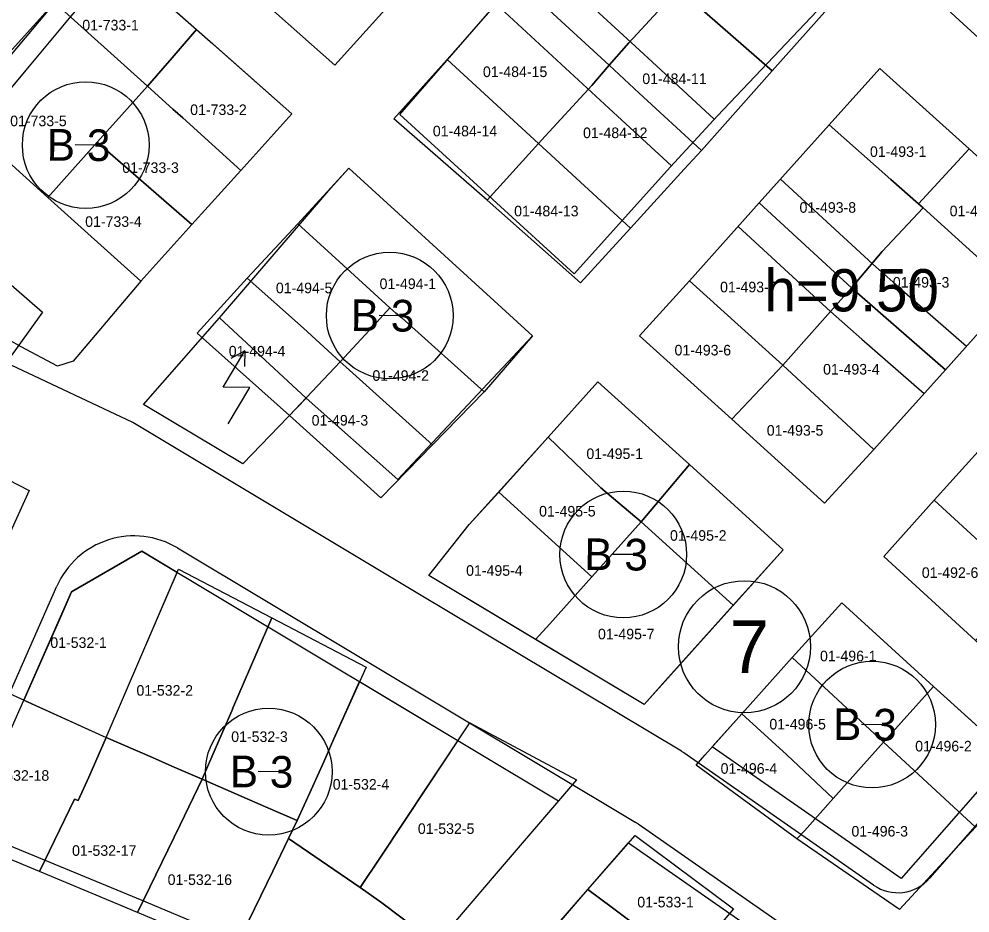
# Model space of a CAD drawing. Extents: x 413946 to 415528, y 4453939 to 4454944.
# Drawn here: x 415112.6 to 415202.7, y 4454571.7 to 4454656.4 of the extents above; entities that cross this region are included whole.
import ezdxf

# ---------------------------------------------------------------- set-up
doc = ezdxf.new("R2010")
doc.units = 0
for name, color, linetype in [('0_KADASTRO', 7, 'Continuous'), ('Level 27', 7, 'Continuous'), ('Level 28', 7, 'Continuous'), ('Level 29', 7, 'Continuous'), ('Level 30', 7, 'Continuous'), ('Level 32', 7, 'Continuous'), ('Level 54', 7, 'Continuous'), ('Level 57', 7, 'Continuous'), ('Level 58', 7, 'Continuous'), ('Level 59', 7, 'Continuous'), ('Level 62', 7, 'Continuous')]:
    doc.layers.add(name, color=color, linetype=linetype)

msp = doc.modelspace()

# ---------------------------------------------------------------- linework, layer by layer
at = {"layer": '0_KADASTRO'}
for p, q in [((415127.619, 4454603.973), (415124.26, 4454605.98)), ((415124.174, 4454595.98), (415127.619, 4454603.973)), ((415116.583, 4454599.782), (415113.091, 4454591.885)), ((415120.88, 4454588.34), (415124.174, 4454595.98)), ((415113.091, 4454591.885), (415120.88, 4454588.34))]:
    msp.add_line(p, q, dxfattribs=at)
for points in [[(415199.76, 4454658.01), (415238.677, 4454701.132), (415248.734, 4454712.274), (415265.02, 4454730.32), (415305.64, 4454694.27), (415240.14, 4454620.83), (415214.886, 4454644.082), (415205.4, 4454652.817)], [(415159.8, 4454660.02), (415161.71, 4454662.23), (415166.38, 4454667.52), (415175.08, 4454659.24), (415170.36, 4454654.11), (415168.51, 4454651.99)], [(415175.08, 4454659.24), (415181.8, 4454666.87), (415190.497, 4454658.84), (415183.95, 4454651.45)], [(415133.684, 4454659.851), (415138.75, 4454665.55), (415140.345, 4454664.051), (415147.57, 4454657.6), (415142.54, 4454652.01)], [(415115.997, 4454657.931), (415120.68, 4454663.12), (415129.452, 4454655.363), (415127.148, 4454652.707), (415124.803, 4454650.003)], [(415153.16, 4454652.53), (415157.84, 4454657.8), (415159.8, 4454660.02), (415168.51, 4454651.99), (415166.86, 4454650.08), (415162.11, 4454644.9), (415161.81, 4454644.567)], [(415168.51, 4454651.99), (415170.36, 4454654.11), (415175.08, 4454659.24), (415183.95, 4454651.45), (415179.25, 4454646.16), (415177.258, 4454643.917), (415171.35, 4454649.35)], [(415115.36, 4454639.48), (415106.54, 4454647.45), (415113.995, 4454655.712), (415115.997, 4454657.931), (415124.803, 4454650.003), (415122.096, 4454646.985), (415120.047, 4454644.702)], [(415124.803, 4454650.003), (415127.148, 4454652.707), (415129.452, 4454655.363), (415130.987, 4454654.006), (415132.914, 4454652.302), (415138.48, 4454647.38), (415133.651, 4454642.038), (415128.138, 4454647.001), (415127.209, 4454647.837)], [(415148.13, 4454646.93), (415153.16, 4454652.53), (415161.81, 4454644.567), (415156.96, 4454639.23)], [(415161.81, 4454644.567), (415162.11, 4454644.9), (415166.86, 4454650.08), (415168.51, 4454651.99), (415171.35, 4454649.35), (415177.258, 4454643.917), (415175.61, 4454642.14), (415170.53, 4454636.55)], [(415189.34, 4454646.34), (415194.15, 4454651.68), (415202.58, 4454644.09), (415197.8, 4454638.86), (415195.178, 4454641.178)], [(415120.047, 4454644.702), (415122.096, 4454646.985), (415124.803, 4454650.003), (415127.209, 4454647.837), (415128.138, 4454647.001), (415133.651, 4454642.038), (415129.011, 4454636.905), (415122.492, 4454642.576)], [(415182.72, 4454638.97), (415189.34, 4454646.34), (415195.178, 4454641.178), (415197.8, 4454638.86), (415198.227, 4454638.474), (415194.36, 4454634.34), (415191.46, 4454630.91)], [(415115.36, 4454639.48), (415120.047, 4454644.702), (415122.492, 4454642.576), (415129.011, 4454636.905), (415124.16, 4454631.54)], [(415156.96, 4454639.23), (415161.81, 4454644.567), (415170.53, 4454636.55), (415165.79, 4454631.38)], [(415197.8, 4454638.86), (415202.58, 4454644.09), (415211.67, 4454635.82), (415206.98, 4454630.56), (415198.227, 4454638.474)], [(415139.02, 4454636.99), (415143.877, 4454642.233), (415153.633, 4454633.322), (415161.255, 4454626.361), (415156.66, 4454621.08), (415148.88, 4454628.06), (415148.32, 4454628.51), (415147.74, 4454629.02), (415144.386, 4454632.086)], [(415100.53, 4454641.08), (415114.85, 4454628.62), (415111.59, 4454624.04), (415093.49, 4454633.29)], [(415176.1, 4454631.58), (415182.72, 4454638.97), (415191.46, 4454630.91), (415184.96, 4454623.59)], [(415191.46, 4454630.91), (415194.36, 4454634.34), (415198.227, 4454638.474), (415206.98, 4454630.56), (415200.35, 4454623.15), (415194.45, 4454628.28)], [(415134.24, 4454631.83), (415139.02, 4454636.99), (415144.386, 4454632.086), (415147.74, 4454629.02), (415146.207, 4454627.324), (415143.05, 4454623.91), (415139.57, 4454627.08)], [(415129.49, 4454626.62), (415134.24, 4454631.83), (415139.57, 4454627.08), (415143.05, 4454623.91), (415138.246, 4454618.819)], [(415171.39, 4454626.36), (415176.1, 4454631.58), (415184.96, 4454623.59), (415180.11, 4454618.47)], [(415184.96, 4454623.59), (415191.46, 4454630.91), (415194.45, 4454628.28), (415200.35, 4454623.15), (415193.56, 4454615.6)], [(415143.05, 4454623.91), (415146.207, 4454627.324), (415147.74, 4454629.02), (415148.32, 4454628.51), (415148.88, 4454628.06), (415156.66, 4454621.08), (415151.78, 4454616.04), (415143.61, 4454623.4)], [(415138.246, 4454618.819), (415143.05, 4454623.91), (415143.61, 4454623.4), (415151.78, 4454616.04), (415146.891, 4454611.03)], [(415180.11, 4454618.47), (415184.96, 4454623.59), (415193.56, 4454615.6), (415188.91, 4454610.52)], [(415162.74, 4454616.77), (415167.43, 4454622.02), (415176.12, 4454614.2), (415171.54, 4454608.77), (415167.733, 4454611.981)], [(415199.288, 4454610.804), (415203.722, 4454615.733), (415205.903, 4454618.157), (415214.789, 4454610.326), (415212.667, 4454607.984), (415212.593, 4454607.902), (415207.997, 4454602.817), (415205.491, 4454605.115), (415204.305, 4454606.203)], [(415158.051, 4454611.572), (415162.74, 4454616.77), (415167.733, 4454611.981), (415171.54, 4454608.77), (415166.866, 4454603.559), (415163.076, 4454607.004)], [(415100.42, 4454606.84), (415103.986, 4454614.71), (415104.085, 4454614.928), (415104.71, 4454616.308), (415113.6, 4454611.73), (415110.73, 4454605.43), (415109.432, 4454602.396), (415106.214, 4454603.962)], [(415171.54, 4454608.77), (415176.12, 4454614.2), (415184.97, 4454606.12), (415180.26, 4454600.87)], [(415151.43, 4454603.69), (415155.27, 4454608.49), (415158.051, 4454611.572), (415163.076, 4454607.004), (415166.866, 4454603.559), (415162.88, 4454599.114), (415161.546, 4454597.626)], [(415194.5, 4454605.48), (415199.288, 4454610.804), (415204.305, 4454606.203), (415205.491, 4454605.115), (415207.997, 4454602.817), (415203.18, 4454597.51)], [(415161.546, 4454597.626), (415162.88, 4454599.114), (415166.866, 4454603.559), (415171.54, 4454608.77), (415180.26, 4454600.87), (415173.84, 4454593.72), (415171.823, 4454591.474)], [(415120.88, 4454588.34), (415124.174, 4454595.98), (415127.75, 4454604.276), (415136.577, 4454599.66), (415132.956, 4454591.278), (415132.77, 4454590.847), (415130.58, 4454585.785), (415129.974, 4454584.386), (415127.103, 4454585.634), (415125.272, 4454586.43)], [(415185.82, 4454595.91), (415190.55, 4454601.1), (415199.23, 4454593.16), (415194.497, 4454587.882)], [(415129.974, 4454584.386), (415130.58, 4454585.785), (415132.77, 4454590.847), (415132.956, 4454591.278), (415136.577, 4454599.66), (415145.49, 4454595), (415142.451, 4454588.203), (415141.48, 4454586.03), (415140.289, 4454583.39), (415138.973, 4454580.473), (415135.969, 4454581.78)], [(415181.07, 4454590.58), (415185.82, 4454595.91), (415194.497, 4454587.882), (415189.724, 4454582.559), (415185.32, 4454586.7)], [(415138.15, 4454578.77), (415138.973, 4454580.473), (415140.289, 4454583.39), (415141.48, 4454586.03), (415142.451, 4454588.203), (415144.882, 4454593.639), (415154.189, 4454588.051), (415151.331, 4454583.745), (415149.031, 4454580.279), (415146.858, 4454577.005), (415144.95, 4454574.13)], [(415194.497, 4454587.882), (415199.23, 4454593.16), (415208.08, 4454585.14), (415203.184, 4454579.843)], [(415105.54, 4454579.41), (415108.463, 4454586.033), (415111.386, 4454592.657), (415120.88, 4454588.34), (415119.23, 4454584.59), (415118.247, 4454582.356), (415117.89, 4454582.49), (415114.57, 4454575.638)], [(415176.746, 4454585.728), (415177.571, 4454586.654), (415181.07, 4454590.58), (415185.32, 4454586.7), (415189.724, 4454582.559), (415186.99, 4454579.51), (415186.286, 4454578.725)], [(415144.95, 4454574.13), (415146.858, 4454577.005), (415149.031, 4454580.279), (415151.331, 4454583.745), (415155.31, 4454589.74), (415165.43, 4454584.34), (415157.62, 4454575.23), (415152.13, 4454568.8), (415146.98, 4454572.69)], [(415114.57, 4454575.638), (415117.89, 4454582.49), (415118.247, 4454582.356), (415119.23, 4454584.59), (415120.88, 4454588.34), (415125.272, 4454586.43), (415127.103, 4454585.634), (415129.974, 4454584.386), (415127.881, 4454580.064), (415123.859, 4454571.757), (415121.66, 4454572.676)], [(415186.286, 4454578.725), (415186.99, 4454579.51), (415189.724, 4454582.559), (415194.497, 4454587.882), (415203.184, 4454579.843), (415195.99, 4454572.06)], [(415123.859, 4454571.757), (415127.881, 4454580.064), (415129.974, 4454584.386), (415135.969, 4454581.78), (415138.973, 4454580.473), (415138.15, 4454578.77), (415136.661, 4454575.689), (415133.804, 4454569.788), (415132.925, 4454567.97)], [(415133.804, 4454569.788), (415136.661, 4454575.689), (415138.15, 4454578.77), (415144.95, 4454574.13), (415146.98, 4454572.69), (415152.13, 4454568.8), (415145.97, 4454561.45), (415143.656, 4454562.97), (415141.597, 4454564.389)], [(415166.5, 4454573.95), (415170.97, 4454579.07), (415180.27, 4454572.12), (415178.85, 4454570.45), (415175.86, 4454566.94), (415173.97, 4454568.36), (415168.82, 4454572.21)], [(415160.29, 4454566.74), (415166.5, 4454573.95), (415168.82, 4454572.21), (415173.97, 4454568.36), (415175.86, 4454566.94), (415169.22, 4454559.32), (415167.33, 4454560.89)]]:
    msp.add_lwpolyline(points, close=True, dxfattribs=at)
msp.add_lwpolyline([(415124.26, 4454605.98), (415117.61, 4454602.12), (415116.583, 4454599.782)], dxfattribs=at)
at = {"layer": 'Level 27'}
msp.add_line((415171.828, 4454591.472), (415151.433, 4454603.689), dxfattribs=at)
for points in [[(415217.377, 4454735.447), (415213.97, 4454731.66), (415207.28, 4454724.24), (415200.68, 4454716.91), (415194.06, 4454709.44), (415187.24, 4454701.87), (415180.51, 4454694.43), (415173.949, 4454686.971), (415167.55, 4454679.97), (415160.88, 4454672.45), (415154.22, 4454665.08), (415147.57, 4454657.6), (415142.54, 4454652.01), (415133.684, 4454659.851), (415128.375, 4454664.551)], [(415148.696, 4454647.312), (415158.056, 4454658.082), (415162.435, 4454662.838), (415171.831, 4454673.172), (415175.708, 4454677.743), (415184.882, 4454687.839), (415188.584, 4454691.942), (415197.414, 4454701.652), (415202.144, 4454706.544), (415211.432, 4454717.05), (415215.378, 4454721.529), (415219.014, 4454725.398)], [(415236.152, 4454709.708), (415232.316, 4454705.655), (415228.126, 4454700.768), (415218.614, 4454690.815), (415214.184, 4454685.91), (415205.353, 4454676.16), (415201.854, 4454672.365), (415192.529, 4454662.15), (415188.815, 4454657.778), (415178.756, 4454647.21), (415174.326, 4454642.385), (415165.184, 4454632.253)], [(415124.446, 4454659.79), (415129.452, 4454655.363), (415138.48, 4454647.38), (415133.651, 4454642.038), (415129.011, 4454636.905), (415124.16, 4454631.54), (415117.775, 4454623.962)], [(415165.184, 4454632.253), (415148.696, 4454647.312)], [(415124.427, 4454619.865), (415131.628, 4454628.061), (415142.144, 4454640.354), (415143.877, 4454642.233), (415161.255, 4454626.361), (415148.516, 4454612.764)], [(415210.204, 4454591.064), (415203.18, 4454597.51), (415194.5, 4454605.48), (415199.288, 4454610.804), (415203.722, 4454615.733), (415205.903, 4454618.157), (415207.856, 4454620.328), (415212.584, 4454625.585), (415217.23, 4454630.75), (415226.07, 4454622.78), (415229.79, 4454619.41), (415232.661, 4454616.808)], [(415151.433, 4454603.689), (415155.27, 4454608.49), (415162.74, 4454616.77), (415167.43, 4454622.02), (415176.12, 4454614.2), (415184.97, 4454606.12), (415171.828, 4454591.472)], [(415148.516, 4454612.764), (415139.831, 4454620.477), (415133.818, 4454614.24)], [(415196.166, 4454574.971), (415178.275, 4454587.444)], [(415107.729, 4454579.766), (415115.031, 4454576.75), (415124.265, 4454572.941), (415134.021, 4454568.826), (415145.582, 4454561.17)], [(415170.339, 4454578.348), (415189.621, 4454564.906)]]:
    msp.add_lwpolyline(points, dxfattribs=at)
msp.add_lwpolyline([(415188.91, 4454610.52), (415180.11, 4454618.47), (415171.39, 4454626.36), (415176.1, 4454631.58), (415182.72, 4454638.97), (415189.34, 4454646.34), (415194.15, 4454651.68), (415202.58, 4454644.09), (415211.67, 4454635.82), (415206.98, 4454630.56), (415200.35, 4454623.15), (415193.56, 4454615.6)], close=True, dxfattribs=at)
at = {"layer": 'Level 28'}
msp.add_line((415206.38, 4454586.68), (415196.166, 4454574.971), dxfattribs=at)
msp.add_lwpolyline([(415178.275, 4454587.444), (415181.07, 4454590.58), (415185.82, 4454595.91), (415190.55, 4454601.1), (415199.23, 4454593.16), (415206.38, 4454586.68)], dxfattribs=at)
at = {"layer": 'Level 29'}
for points in [[(415104.466, 4454630.039), (415105.557, 4454637.868), (415106.028, 4454642.863), (415108.133, 4454645.332), (415113.307, 4454651.529), (415117.569, 4454656.636), (415120.089, 4454659.561), (415124.446, 4454659.79)], [(415117.775, 4454623.962), (415116.27, 4454623.498), (415112.839, 4454625.333), (415104.466, 4454630.039)], [(415133.818, 4454614.24), (415124.427, 4454619.865)], [(415107.729, 4454579.766), (415117.613, 4454602.121), (415124.263, 4454605.976)], [(415124.263, 4454605.976), (415163.718, 4454582.342)], [(415163.718, 4454582.342), (415157.62, 4454575.23), (415152.13, 4454568.8), (415145.582, 4454561.17)], [(415138.191, 4454541.341), (415143.28, 4454547.2), (415148.29, 4454552.93), (415154.29, 4454559.92), (415166.5, 4454573.95), (415170.339, 4454578.348)]]:
    msp.add_lwpolyline(points, dxfattribs=at)
at = {"layer": 'Level 32'}
for p, q in [((415119.95, 4454644.42), (415117.95, 4454644.441)), ((415148.733, 4454628.277), (415146.733, 4454628.297)), ((415170.845, 4454605.652), (415168.845, 4454605.673)), ((415194.403, 4454589.55), (415192.403, 4454589.57)), ((415137.28, 4454585.088), (415135.28, 4454585.108))]:
    msp.add_line(p, q, dxfattribs=at)
for centre in [(415118.95, 4454644.43), (415147.733, 4454628.287), (415169.845, 4454605.663), (415193.403, 4454589.56), (415136.28, 4454585.098)]:
    msp.add_circle(centre, 6, dxfattribs=at)
at = {"layer": 'Level 54'}
for p, q in [((415131.973, 4454621.518), (415134.008, 4454624.961)), ((415134.473, 4454621.492), (415131.973, 4454621.518)), ((415132.438, 4454618.05), (415134.473, 4454621.492))]:
    msp.add_line(p, q, dxfattribs=at)
for points in [[(415134.008, 4454624.961), (415132.702, 4454624.225)], [(415134.008, 4454624.961), (415133.993, 4454623.461)]]:
    msp.add_lwpolyline(points, dxfattribs=at)
at = {"layer": 'Level 57'}
msp.add_line((415139.831, 4454620.477), (415131.628, 4454628.061), dxfattribs=at)
at = {"layer": 'Level 58'}
msp.add_circle((415181.317, 4454596.935), 6.25, dxfattribs=at)
at = {"layer": 'Level 59'}
for points in [[(415161.858, 4454662.203), (415170.583, 4454654.159)], [(415157.798, 4454657.785), (415166.438, 4454649.82)], [(415173.397, 4454651.544), (415170.583, 4454654.159)], [(415178.454, 4454646.893), (415173.397, 4454651.544)], [(415169.303, 4454647.156), (415166.438, 4454649.82)], [(415174.401, 4454642.468), (415169.303, 4454647.156)], [(415184.725, 4454641.202), (415193.462, 4454633.145)], [(415180.718, 4454636.735), (415189.458, 4454628.675)], [(415193.462, 4454633.145), (415196.461, 4454630.507)], [(415196.461, 4454630.507), (415202.35, 4454625.386)], [(415189.458, 4454628.675), (415192.439, 4454626.053)], [(415192.439, 4454626.053), (415198.344, 4454620.919)]]:
    msp.add_lwpolyline(points, dxfattribs=at)
at = {"layer": 'Level 62'}
for p, q in [((415175.36, 4454587.026), (415150.406, 4454601.974)), ((415210.57, 4454588.44), (415198.852, 4454575.007))]:
    msp.add_line(p, q, dxfattribs=at)
for points in [[(415099.819, 4454638.497), (415111.772, 4454652.811), (415116.044, 4454657.93), (415123.811, 4454667.068)], [(415123.399, 4454618.149), (415111.877, 4454623.579), (415101.484, 4454629.421)], [(415150.406, 4454601.974), (415123.399, 4454618.149)], [(415127.638, 4454606.286), (415171.023, 4454580.298)], [(415106.074, 4454579.733), (415116.21, 4454602.658)], [(415193.551, 4454574.355), (415175.592, 4454586.876)], [(415171.255, 4454580.148), (415187.942, 4454568.515)]]:
    msp.add_lwpolyline(points, dxfattribs=at)
for centre, radius, start, end in [((415123.527, 4454599.423), 8, 59.07782, 156.14926), ((415173.305, 4454583.595), 4, 55.11541, 59.076), ((415168.968, 4454576.866), 4, 55.11894, 59.07672), ((415195.838, 4454577.637), 4, 235.12298, 318.90038)]:
    msp.add_arc(centre, radius, start, end, dxfattribs=at)

# ---------------------------------------------------------------- texts
at = {"layer": '0_KADASTRO'}
for s, p in [('01-733-1', (415118.624, 4454655.29)), ('01-484-15', (415156.557, 4454650.873)), ('01-484-11', (415171.647, 4454650.213)), ('01-733-2', (415128.842, 4454647.279)), ('01-733-5', (415111.799, 4454646.22)), ('01-484-14', (415151.815, 4454645.259)), ('01-484-12', (415166.035, 4454645.094)), ('01-493-1', (415193.201, 4454643.312)), ('01-733-3', (415122.413, 4454641.796)), ('01-493-8', (415186.534, 4454638.024)), ('01-484-13', (415159.513, 4454637.684)), ('01-493-2', (415200.746, 4454637.693)), ('01-733-4', (415118.9, 4454636.688)), ('01-494-1', (415146.772, 4454630.797)), ('01-493-3', (415195.369, 4454630.936)), ('01-494-5', (415136.954, 4454630.404)), ('01-493-7', (415179.012, 4454630.49)), ('01-494-4', (415132.496, 4454624.415)), ('01-493-6', (415174.698, 4454624.513)), ('01-493-4', (415188.765, 4454622.704)), ('01-494-2', (415146.095, 4454622.109)), ('01-494-3', (415140.339, 4454617.873)), ('01-493-5', (415183.433, 4454616.916)), ('01-495-1', (415166.355, 4454614.704)), ('01-495-5', (415161.877, 4454609.261)), ('01-495-2', (415174.267, 4454606.965)), ('01-495-4', (415154.967, 4454603.65)), ('01-492-6', (415198.111, 4454603.449)), ('01-495-7', (415167.45, 4454597.631)), ('01-532-1', (415115.598, 4454596.82)), ('01-496-1', (415188.472, 4454595.553)), ('01-532-2', (415123.755, 4454592.295)), ('01-496-5', (415183.676, 4454589.097)), ('01-532-3', (415132.726, 4454587.915)), ('01-496-2', (415197.485, 4454587.017)), ('01-496-4', (415179.06, 4454584.903)), ('01-532-18', (415109.399, 4454584.24)), ('01-532-4', (415142.335, 4454583.401)), ('01-532-5', (415150.396, 4454579.206)), ('01-496-3', (415191.449, 4454578.956)), ('01-532-17', (415117.658, 4454577.131)), ('01-532-16', (415126.706, 4454574.374)), ('01-533-1', (415171.172, 4454572.249))]:
    msp.add_text(s, height=1, dxfattribs=at).set_placement(p)
at = {"layer": 'Level 30'}
msp.add_text('h=9.50', height=4, dxfattribs=at).set_placement((415183.215, 4454628.683))
at = {"layer": 'Level 32'}
for p in [(415115.251, 4454642.968), (415144.034, 4454626.825), (415166.146, 4454604.2), (415189.704, 4454588.098), (415132.581, 4454583.635)]:
    msp.add_text('B 3', height=3, rotation=359.4141, dxfattribs=at).set_placement(p)
at = {"layer": 'Level 58'}
msp.add_text('7', height=5, rotation=359.4141, dxfattribs=at).set_placement((415179.874, 4454594.45))

doc.saveas('drawing.dxf')
